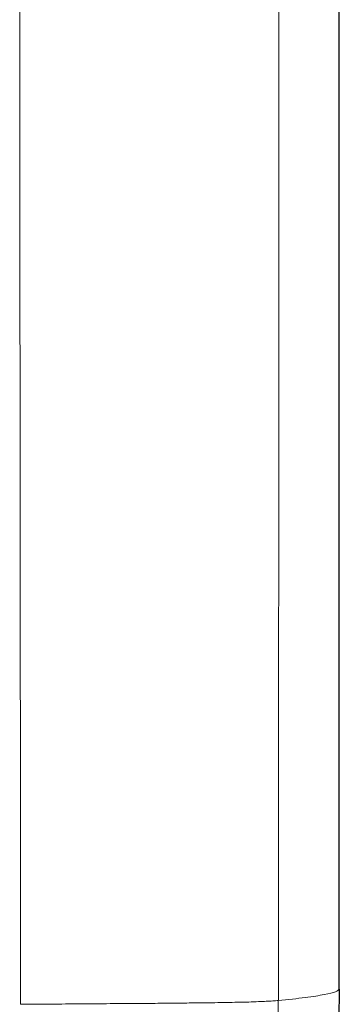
# Model space of a CAD drawing. Header units: millimetres. Extents: x 8 to 473, y 11 to 654.
# Tile 503 of 656: x 264.37 to 269, y 400.25 to 414.51. Entities that reach past the tile are written whole.
import ezdxf

# ---------------------------------------------------------------- set-up
doc = ezdxf.new("R2010")
doc.units = ezdxf.units.MM

msp = doc.modelspace()

# ---------------------------------------------------------------- linework, layer by layer
at = {"color": 7, "linetype": 'Continuous', "lineweight": 30}
for p, q in [((268.996, 400.468), (268.996, 505.712)), ((268.995, 400.468), (268.995, 400.468))]:
    msp.add_line(p, q, dxfattribs=at)
at = {"color": 8, "linetype": 'Continuous', "lineweight": 0, "flags": 128}
for points in [[(268.115, 400.304), (268.116, 401.948), (268.117, 403.582), (268.118, 405.204), (268.119, 406.816), (268.12, 408.416), (268.12, 410.005), (268.121, 411.583), (268.122, 413.02), (268.123, 414.447), (268.124, 415.865)], [(264.379, 400.25), (264.378, 401.494), (264.377, 402.75), (264.376, 404.017), (264.375, 405.295), (264.374, 406.585), (264.373, 407.885), (264.372, 409.197), (264.371, 410.409), (264.37, 411.631), (264.369, 412.862), (264.368, 414.103), (264.367, 415.352)]]:
    msp.add_lwpolyline(points, dxfattribs=at)
at = {"color": 7, "linetype": 'Continuous', "lineweight": 30}
msp.add_open_spline([(267.732, 394.117), (267.76, 394.168), (267.835, 394.306), (267.949, 394.536), (268.074, 394.806), (268.192, 395.08), (268.303, 395.359), (268.405, 395.641), (268.499, 395.926), (268.589, 396.226), (268.672, 396.542), (268.746, 396.872), (268.809, 397.205), (268.861, 397.542), (268.903, 397.88), (268.936, 398.221), (268.961, 398.574), (268.979, 398.942), (268.99, 399.322), (268.996, 399.703), (268.998, 400.086), (268.998, 400.341), (268.998, 400.469)], degree=3, knots=[0, 0, 0, 0, 0.026745, 0.071936, 0.117296, 0.162807, 0.208451, 0.25421, 0.300069, 0.346014, 0.397559, 0.449185, 0.500893, 0.552721, 0.604703, 0.656863, 0.709209, 0.767007, 0.825018, 0.883216, 0.941559, 1, 1, 1, 1], dxfattribs=at)
at = {"color": 8, "linetype": 'Continuous', "lineweight": 0}
for points, knots in [([(268.995, 400.468), (268.985, 400.456), (268.966, 400.431), (268.794, 400.391), (268.526, 400.348), (268.252, 400.318), (268.115, 400.304)], [0, 0, 0, 0, 0.244345, 0.496229, 0.748114, 1, 1, 1, 1]), ([(264.379, 400.25), (264.525, 400.251), (264.817, 400.253), (265.251, 400.256), (265.644, 400.259), (265.993, 400.261), (266.296, 400.263), (266.585, 400.266), (266.837, 400.269), (267.055, 400.271), (267.239, 400.274), (267.407, 400.277), (267.557, 400.28), (267.699, 400.283), (267.829, 400.288), (267.943, 400.293), (268.036, 400.298), (268.088, 400.302), (268.115, 400.304)], [0, 0, 0, 0, 0.0855786, 0.1717857, 0.2585754, 0.3237512, 0.3886588, 0.4529885, 0.5164851, 0.5665813, 0.6160284, 0.6648691, 0.7132013, 0.7611635, 0.8208272, 0.8804354, 0.9401564, 1, 1, 1, 1]), ([(268.114, 400.304), (268.114, 400.055), (268.114, 399.557), (268.098, 398.81), (268.053, 398.064), (267.963, 397.321), (267.818, 396.63), (267.63, 395.994), (267.411, 395.411), (267.152, 394.846), (266.854, 394.302), (266.521, 393.779), (266.269, 393.453), (266.143, 393.29)], [0, 0, 0, 0, 0.100018, 0.200027, 0.300039, 0.400033, 0.500016, 0.583352, 0.66668, 0.750006, 0.833338, 0.916673, 1, 1, 1, 1])]:
    msp.add_open_spline(points, degree=3, knots=knots, dxfattribs=at)

doc.saveas('drawing.dxf')
